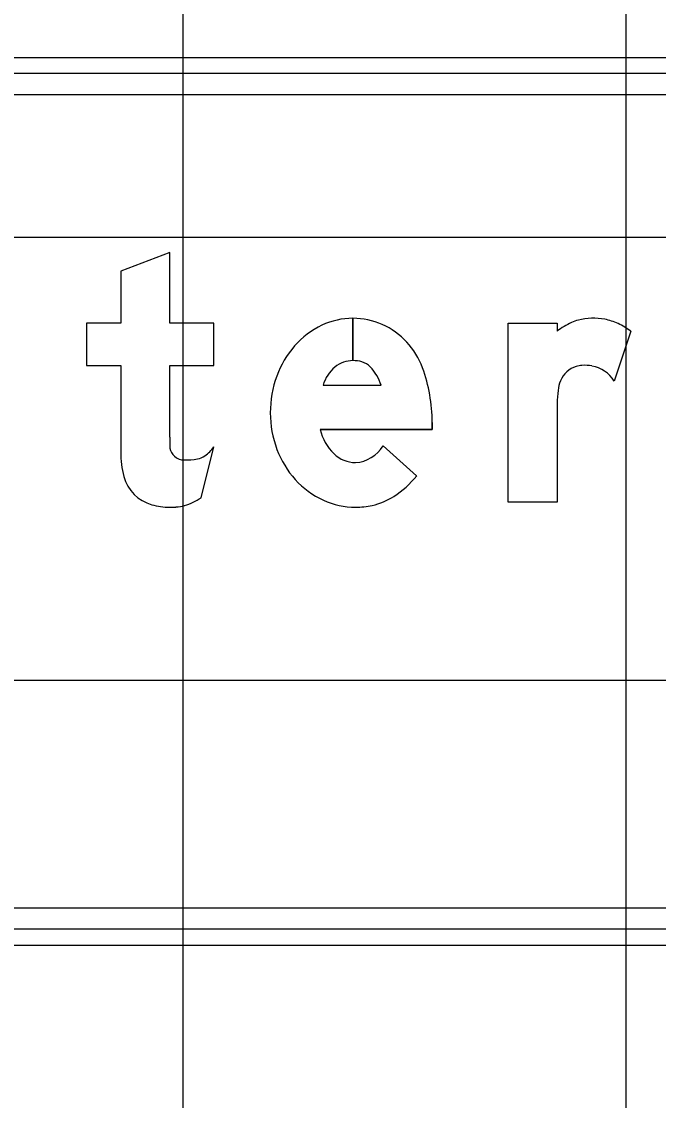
# Model space of a CAD drawing. Extents: x 1797809 to 2198143, y 249608 to 1237864.
# Drawn here: x 2196481.976 to 2196484.852, y 1237290.212 to 1237295.081 of the extents above; entities that cross this region are included whole.
import ezdxf

# ---------------------------------------------------------------- set-up
doc = ezdxf.new("R2010")
doc.units = 0
for name, color, linetype in [('GSBWFILL', 7, 'Continuous'), ('GSCOLORFILL', 7, 'Continuous'), ('GSDIMS', 7, 'Continuous'), ('GSOUTLINE', 7, 'Continuous'), ('GSSHT', 7, 'Continuous')]:
    doc.layers.add(name, color=color, linetype=linetype)

msp = doc.modelspace()

# ---------------------------------------------------------------- linework, layer by layer
at = {"layer": 'GSBWFILL'}
for p, q in [((2196483.4726, 1237293.7416), (2196483.4726, 1237293.5506)), ((2196483.4726, 1237293.5506), (2196483.4726, 1237293.7416)), ((2196484.727, 1237293.6833), (2196484.652, 1237293.4582)), ((2196483.3375, 1237293.4396), (2196483.5998, 1237293.4396)), ((2196482.7865, 1237292.9318), (2196482.8448, 1237293.161)), ((2196483.6086, 1237293.1653), (2196483.7602, 1237293.0311))]:
    msp.add_line(p, q, dxfattribs=at)
for points in [[(2196482.6455, 1237293.2046), (2196482.6455, 1237293.5285), (2196482.8448, 1237293.5285), (2196482.8448, 1237293.7194), (2196482.6455, 1237293.7194), (2196482.6455, 1237294.0378), (2196482.424, 1237293.9538), (2196482.424, 1237293.7194), (2196482.269, 1237293.7194), (2196482.269, 1237293.5285), (2196482.424, 1237293.5285), (2196482.424, 1237293.1377)], [(2196484.3949, 1237293.3581), (2196484.3949, 1237292.9112), (2196484.1734, 1237292.9112), (2196484.1734, 1237293.7194), (2196484.3949, 1237293.7194), (2196484.3949, 1237293.6833)], [(2196483.8302, 1237293.2719), (2196483.8302, 1237293.2403), (2196483.3249, 1237293.2403)]]:
    msp.add_lwpolyline(points, dxfattribs=at)
for centre, major_axis, ratio, start_param, end_param in [((2196483.4951, 1237293.366), (0, 0.3806), 0.999994, 0.44196, 0.851746), ((2196483.4726, 1237293.4136), (0, 0.328), 0.999994, 0, 0.44196), ((2196483.4726, 1237293.4136), (0, 0.328), 0.999994, 5.868518, 6.283016), ((2196483.4643, 1237293.4006), (0, 0.3432), 0.999994, 5.061282, 5.861635), ((2196484.6174, 1237293.3883), (0, 0.3696), 0.999992, 0.443663, 0.646229), ((2196484.5301, 1237293.5721), (0, 0.1661), 0.999992, 0.24142, 0.443663), ((2196484.5585, 1237293.4565), (0, 0.2851), 0.999992, 6.103268, 6.524606), ((2196484.565, 1237293.4919), (0, 0.2491), 0.999992, 5.846069, 6.103268), ((2196484.5395, 1237293.4374), (0, 0.3092), 0.999992, 5.631644, 5.846069), ((2196483.5302, 1237293.3353), (0, 0.4273), 0.999994, 0.851746, 1.222943), ((2196483.5039, 1237293.389), (0, 0.174), 0.999994, 0.703138, 1.275447), ((2196483.4726, 1237293.4222), (0, 0.1284), 0.999994, 0, 0.684319), ((2196483.4726, 1237293.4018), (0, 0.1488), 0.999994, 6.008019, 6.282813), ((2196483.4905, 1237293.4651), (0, 0.083), 0.999994, 5.468651, 6.008019), ((2196483.3914, 1237293.3717), (0, 0.2192), 0.999994, 5.027692, 5.468651), ((2196483.1105, 1237293.2719), (0, 0.7197), 0.999994, 4.712389, 5.061282), ((2196484.5125, 1237293.4183), (0, 0.1107), 0.999992, 0.293855, 1.188904), ((2196484.5146, 1237293.4111), (0, 0.1182), 0.999992, 0.067293, 0.293855), ((2196484.5186, 1237293.3523), (0, 0.1772), 0.999992, 6.094384, 6.350479), ((2196484.5233, 1237293.3767), (0, 0.1523), 0.999992, 5.27661, 6.094384), ((2196483.5853, 1237293.3153), (0, 0.4859), 0.999994, 1.222943, 1.570796), ((2196484.8642, 1237293.3575), (0, 0.4693), 0.999992, 1.445958, 1.569673), ((2196484.5701, 1237293.3952), (0, 0.1728), 0.999992, 1.188904, 1.450084), ((2196483.5708, 1237293.3153), (0, 0.4714), 0.999994, 1.570796, 1.928626), ((2196483.5376, 1237293.2873), (0, 0.2179), 0.999994, 1.788032, 2.378697), ((2196484.0317, 1237293.2046), (0, 1.3862), 0.999995, 1.570796, 1.606005), ((2196482.8537, 1237293.1377), (0, 0.4297), 0.999995, 1.570796, 1.830698), ((2196482.7091, 1237293.1666), (0, 0.0637), 0.999995, 1.74085, 2.407828), ((2196482.756, 1237293.189), (0, 0.083), 0.999995, 3.310762, 3.756278), ((2196482.699, 1237293.2697), (0, 0.1818), 0.999995, 3.756278, 4.071638), ((2196483.5285, 1237293.2995), (0, 0.4263), 0.999994, 1.928626, 2.305123), ((2196483.4862, 1237293.2344), (0, 0.1441), 0.999994, 2.383204, 3.128268), ((2196483.4734, 1237293.2489), (0, 0.1589), 0.999994, 3.209537, 4.158837), ((2196482.7111, 1237293.1688), (0, 0.0667), 0.999995, 2.407828, 3.141593), ((2196482.7111, 1237293.4518), (0, 0.3497), 0.999995, 3.141593, 3.310762), ((2196482.6123, 1237293.0735), (0, 0.1799), 0.999995, 1.830698, 2.869526), ((2196483.4356, 1237293.2854), (0, 0.4124), 0.999994, 3.710413, 4.047817), ((2196483.5016, 1237293.2752), (0, 0.3899), 0.999994, 2.305123, 2.711411), ((2196482.6383, 1237293.1496), (0, 0.2634), 0.999995, 3.427755, 3.738844), ((2196483.4937, 1237293.1946), (0, 0.3045), 0.999994, 3.35931, 3.710413), ((2196482.6454, 1237293.1922), (0, 0.3032), 0.999995, 2.869526, 3.141593), ((2196482.6454, 1237293.3257), (0, 0.4367), 0.999995, 3.141593, 3.205734), ((2196482.6619, 1237293.0695), (0, 0.1799), 0.999995, 3.205734, 3.427755), ((2196483.4842, 1237293.2374), (0, 0.3484), 0.999994, 2.711411, 3.141593), ((2196483.4842, 1237293.2374), (0, 0.3484), 0.999994, 3.141593, 3.35931)]:
    msp.add_ellipse(centre, major_axis=major_axis, ratio=ratio, start_param=start_param, end_param=end_param, dxfattribs=at)
at = {"layer": 'GSCOLORFILL'}
for p, q in [((2196492.3687, 1237294.9175), (2196475.0444, 1237294.9175)), ((2196475.0444, 1237294.751), (2196492.3687, 1237294.751)), ((2196483.4726, 1237293.7416), (2196483.4726, 1237293.5506)), ((2196483.4726, 1237293.5506), (2196483.4726, 1237293.7416)), ((2196484.727, 1237293.6833), (2196484.652, 1237293.4582)), ((2196483.3375, 1237293.4396), (2196483.5998, 1237293.4396)), ((2196482.7865, 1237292.9318), (2196482.8448, 1237293.161)), ((2196483.6086, 1237293.1653), (2196483.7602, 1237293.0311)), ((2196492.3687, 1237291.0797), (2196475.046, 1237291.0797)), ((2196475.046, 1237290.9132), (2196492.3687, 1237290.9132))]:
    msp.add_line(p, q, dxfattribs=at)
for points in [[(2196482.6455, 1237293.2046), (2196482.6455, 1237293.5285), (2196482.8448, 1237293.5285), (2196482.8448, 1237293.7194), (2196482.6455, 1237293.7194), (2196482.6455, 1237294.0378), (2196482.424, 1237293.9538), (2196482.424, 1237293.7194), (2196482.269, 1237293.7194), (2196482.269, 1237293.5285), (2196482.424, 1237293.5285), (2196482.424, 1237293.1377)], [(2196484.3949, 1237293.3581), (2196484.3949, 1237292.9112), (2196484.1734, 1237292.9112), (2196484.1734, 1237293.7194), (2196484.3949, 1237293.7194), (2196484.3949, 1237293.6833)], [(2196483.8302, 1237293.2719), (2196483.8302, 1237293.2403), (2196483.3249, 1237293.2403)]]:
    msp.add_lwpolyline(points, dxfattribs=at)
for centre, major_axis, ratio, start_param, end_param in [((2196483.4951, 1237293.366), (0, 0.3806), 0.999994, 0.44196, 0.851746), ((2196483.4726, 1237293.4136), (0, 0.328), 0.999994, 0, 0.44196), ((2196483.4726, 1237293.4136), (0, 0.328), 0.999994, 5.868518, 6.283016), ((2196483.4643, 1237293.4006), (0, 0.3432), 0.999994, 5.061282, 5.861635), ((2196484.6174, 1237293.3883), (0, 0.3696), 0.999992, 0.443663, 0.646229), ((2196484.5301, 1237293.5721), (0, 0.1661), 0.999992, 0.24142, 0.443663), ((2196484.5585, 1237293.4565), (0, 0.2851), 0.999992, 6.103268, 6.524606), ((2196484.565, 1237293.4919), (0, 0.2491), 0.999992, 5.846069, 6.103268), ((2196484.5395, 1237293.4374), (0, 0.3092), 0.999992, 5.631644, 5.846069), ((2196483.5302, 1237293.3353), (0, 0.4273), 0.999994, 0.851746, 1.222943), ((2196483.5039, 1237293.389), (0, 0.174), 0.999994, 0.703138, 1.275447), ((2196483.4726, 1237293.4222), (0, 0.1284), 0.999994, 0, 0.684319), ((2196483.4726, 1237293.4018), (0, 0.1488), 0.999994, 6.008019, 6.282813), ((2196483.4905, 1237293.4651), (0, 0.083), 0.999994, 5.468651, 6.008019), ((2196483.3914, 1237293.3717), (0, 0.2192), 0.999994, 5.027692, 5.468651), ((2196483.1105, 1237293.2719), (0, 0.7197), 0.999994, 4.712389, 5.061282), ((2196484.5125, 1237293.4183), (0, 0.1107), 0.999992, 0.293855, 1.188904), ((2196484.5146, 1237293.4111), (0, 0.1182), 0.999992, 0.067293, 0.293855), ((2196484.5186, 1237293.3523), (0, 0.1772), 0.999992, 6.094384, 6.350479), ((2196484.5233, 1237293.3767), (0, 0.1523), 0.999992, 5.27661, 6.094384), ((2196483.5853, 1237293.3153), (0, 0.4859), 0.999994, 1.222943, 1.570796), ((2196484.8642, 1237293.3575), (0, 0.4693), 0.999992, 1.445958, 1.569673), ((2196484.5701, 1237293.3952), (0, 0.1728), 0.999992, 1.188904, 1.450084), ((2196483.5708, 1237293.3153), (0, 0.4714), 0.999994, 1.570796, 1.928626), ((2196483.5376, 1237293.2873), (0, 0.2179), 0.999994, 1.788032, 2.378697), ((2196484.0317, 1237293.2046), (0, 1.3862), 0.999995, 1.570796, 1.606005), ((2196482.8537, 1237293.1377), (0, 0.4297), 0.999995, 1.570796, 1.830698), ((2196482.7091, 1237293.1666), (0, 0.0637), 0.999995, 1.74085, 2.407828), ((2196482.756, 1237293.189), (0, 0.083), 0.999995, 3.310762, 3.756278), ((2196482.699, 1237293.2697), (0, 0.1818), 0.999995, 3.756278, 4.071638), ((2196483.5285, 1237293.2995), (0, 0.4263), 0.999994, 1.928626, 2.305123), ((2196483.4862, 1237293.2344), (0, 0.1441), 0.999994, 2.383204, 3.128268), ((2196483.4734, 1237293.2489), (0, 0.1589), 0.999994, 3.209537, 4.158837), ((2196482.7111, 1237293.1688), (0, 0.0667), 0.999995, 2.407828, 3.141593), ((2196482.7111, 1237293.4518), (0, 0.3497), 0.999995, 3.141593, 3.310762), ((2196482.6123, 1237293.0735), (0, 0.1799), 0.999995, 1.830698, 2.869526), ((2196483.4356, 1237293.2854), (0, 0.4124), 0.999994, 3.710413, 4.047817), ((2196483.5016, 1237293.2752), (0, 0.3899), 0.999994, 2.305123, 2.711411), ((2196482.6383, 1237293.1496), (0, 0.2634), 0.999995, 3.427755, 3.738844), ((2196483.4937, 1237293.1946), (0, 0.3045), 0.999994, 3.35931, 3.710413), ((2196482.6454, 1237293.1922), (0, 0.3032), 0.999995, 2.869526, 3.141593), ((2196482.6454, 1237293.3257), (0, 0.4367), 0.999995, 3.141593, 3.205734), ((2196482.6619, 1237293.0695), (0, 0.1799), 0.999995, 3.205734, 3.427755), ((2196483.4842, 1237293.2374), (0, 0.3484), 0.999994, 2.711411, 3.141593), ((2196483.4842, 1237293.2374), (0, 0.3484), 0.999994, 3.141593, 3.35931)]:
    msp.add_ellipse(centre, major_axis=major_axis, ratio=ratio, start_param=start_param, end_param=end_param, dxfattribs=at)
at = {"layer": 'GSDIMS'}
for p, q in [((2196509.9565, 1237294.8466), (2196466.9508, 1237294.8466)), ((2196509.9565, 1237290.9841), (2196466.9508, 1237290.9841))]:
    msp.add_line(p, q, dxfattribs=at)
at = {"layer": 'GSOUTLINE'}
for p, q in [((2196484.727, 1237293.6833), (2196484.652, 1237293.4582)), ((2196483.3375, 1237293.4396), (2196483.5998, 1237293.4396)), ((2196482.7865, 1237292.9318), (2196482.8448, 1237293.161)), ((2196483.7602, 1237293.0311), (2196483.6086, 1237293.1653))]:
    msp.add_line(p, q, dxfattribs=at)
for points in [[(2196482.6455, 1237293.2046), (2196482.6455, 1237293.5285), (2196482.8448, 1237293.5285), (2196482.8448, 1237293.7194), (2196482.6455, 1237293.7194), (2196482.6455, 1237294.0378), (2196482.424, 1237293.9538), (2196482.424, 1237293.7194), (2196482.269, 1237293.7194), (2196482.269, 1237293.5285), (2196482.424, 1237293.5285), (2196482.424, 1237293.1377)], [(2196484.3949, 1237293.3581), (2196484.3949, 1237292.9112), (2196484.1734, 1237292.9112), (2196484.1734, 1237293.7194), (2196484.3949, 1237293.7194), (2196484.3949, 1237293.6833)], [(2196483.3249, 1237293.2403), (2196483.8302, 1237293.2403), (2196483.8302, 1237293.2719)]]:
    msp.add_lwpolyline(points, dxfattribs=at)
for centre, major_axis, ratio, start_param, end_param in [((2196483.4951, 1237293.366), (0, 0.3806), 0.999994, 0.44196, 0.851746), ((2196483.4726, 1237293.4136), (0, 0.328), 0.999994, 0, 0.44196), ((2196483.4726, 1237293.4136), (0, 0.328), 0.999994, 5.868518, 6.283185), ((2196483.4643, 1237293.4006), (0, 0.3432), 0.999994, 5.061282, 5.861635), ((2196484.6174, 1237293.3883), (0, 0.3696), 0.999992, 0.443663, 0.646229), ((2196484.5301, 1237293.5721), (0, 0.1661), 0.999992, 0.24142, 0.443663), ((2196484.5585, 1237293.4565), (0, 0.2851), 0.999992, 6.103268, 6.524606), ((2196484.565, 1237293.4919), (0, 0.2491), 0.999992, 5.846069, 6.103268), ((2196484.5395, 1237293.4374), (0, 0.3092), 0.999992, 5.631644, 5.846069), ((2196483.5302, 1237293.3353), (0, 0.4273), 0.999994, 0.851746, 1.222943), ((2196483.5039, 1237293.389), (0, 0.174), 0.999994, 0.703138, 1.275447), ((2196483.4726, 1237293.4222), (0, 0.1284), 0.999994, 0, 0.684319), ((2196483.4726, 1237293.4018), (0, 0.1488), 0.999994, 6.008019, 6.283185), ((2196483.4905, 1237293.4651), (0, 0.083), 0.999994, 5.468651, 6.008019), ((2196483.3914, 1237293.3717), (0, 0.2192), 0.999994, 5.027692, 5.468651), ((2196483.1105, 1237293.2719), (0, 0.7197), 0.999994, 4.712389, 5.061282), ((2196484.5125, 1237293.4183), (0, 0.1107), 0.999992, 0.293855, 1.188904), ((2196484.5146, 1237293.4111), (0, 0.1182), 0.999992, 0.067293, 0.293855), ((2196484.5186, 1237293.3523), (0, 0.1772), 0.999992, 6.094384, 6.350479), ((2196484.5233, 1237293.3767), (0, 0.1523), 0.999992, 5.27661, 6.094384), ((2196483.5853, 1237293.3153), (0, 0.4859), 0.999994, 1.222943, 1.570796), ((2196484.8642, 1237293.3575), (0, 0.4693), 0.999992, 1.445958, 1.569673), ((2196484.5701, 1237293.3952), (0, 0.1728), 0.999992, 1.188904, 1.450084), ((2196483.5708, 1237293.3153), (0, 0.4714), 0.999994, 1.570796, 1.928626), ((2196483.5376, 1237293.2873), (0, 0.2179), 0.999994, 1.788032, 2.378697), ((2196484.0317, 1237293.2046), (0, 1.3862), 0.999995, 1.570796, 1.606005), ((2196482.8537, 1237293.1377), (0, 0.4297), 0.999995, 1.570796, 1.830698), ((2196482.7091, 1237293.1666), (0, 0.0637), 0.999995, 1.74085, 2.407828), ((2196482.756, 1237293.189), (0, 0.083), 0.999995, 3.310762, 3.756278), ((2196482.699, 1237293.2697), (0, 0.1818), 0.999995, 3.756278, 4.071638), ((2196483.5285, 1237293.2995), (0, 0.4263), 0.999994, 1.928626, 2.305123), ((2196483.4862, 1237293.2344), (0, 0.1441), 0.999994, 2.383204, 3.128268), ((2196483.4734, 1237293.2489), (0, 0.1589), 0.999994, 3.209537, 4.158837), ((2196482.7111, 1237293.1688), (0, 0.0667), 0.999995, 2.407828, 3.141593), ((2196482.7111, 1237293.4518), (0, 0.3497), 0.999995, 3.141593, 3.310762), ((2196482.6123, 1237293.0735), (0, 0.1799), 0.999995, 1.830698, 2.869526), ((2196483.4356, 1237293.2854), (0, 0.4124), 0.999994, 3.710413, 4.047817), ((2196483.5016, 1237293.2752), (0, 0.3899), 0.999994, 2.305123, 2.711411), ((2196482.6383, 1237293.1496), (0, 0.2634), 0.999995, 3.427755, 3.738844), ((2196483.4937, 1237293.1946), (0, 0.3045), 0.999994, 3.35931, 3.710413), ((2196482.6454, 1237293.1922), (0, 0.3032), 0.999995, 2.869526, 3.141593), ((2196482.6454, 1237293.3257), (0, 0.4367), 0.999995, 3.141593, 3.205734), ((2196482.6619, 1237293.0695), (0, 0.1799), 0.999995, 3.205734, 3.427755), ((2196483.4842, 1237293.2374), (0, 0.3484), 0.999994, 2.711411, 3.141593), ((2196483.4842, 1237293.2374), (0, 0.3484), 0.999994, 3.141593, 3.35931)]:
    msp.add_ellipse(centre, major_axis=major_axis, ratio=ratio, start_param=start_param, end_param=end_param, dxfattribs=at)
at = {"layer": 'GSSHT'}
for p, q in [((2196482.7065, 1237258.1062), (2196482.7065, 1237318.1062)), ((2196484.7065, 1237258.1062), (2196484.7065, 1237318.1062)), ((2196544.7065, 1237294.1062), (2196414.7065, 1237294.1062)), ((2196544.7065, 1237292.1062), (2196414.7065, 1237292.1062))]:
    msp.add_line(p, q, dxfattribs=at)

doc.saveas('drawing.dxf')
